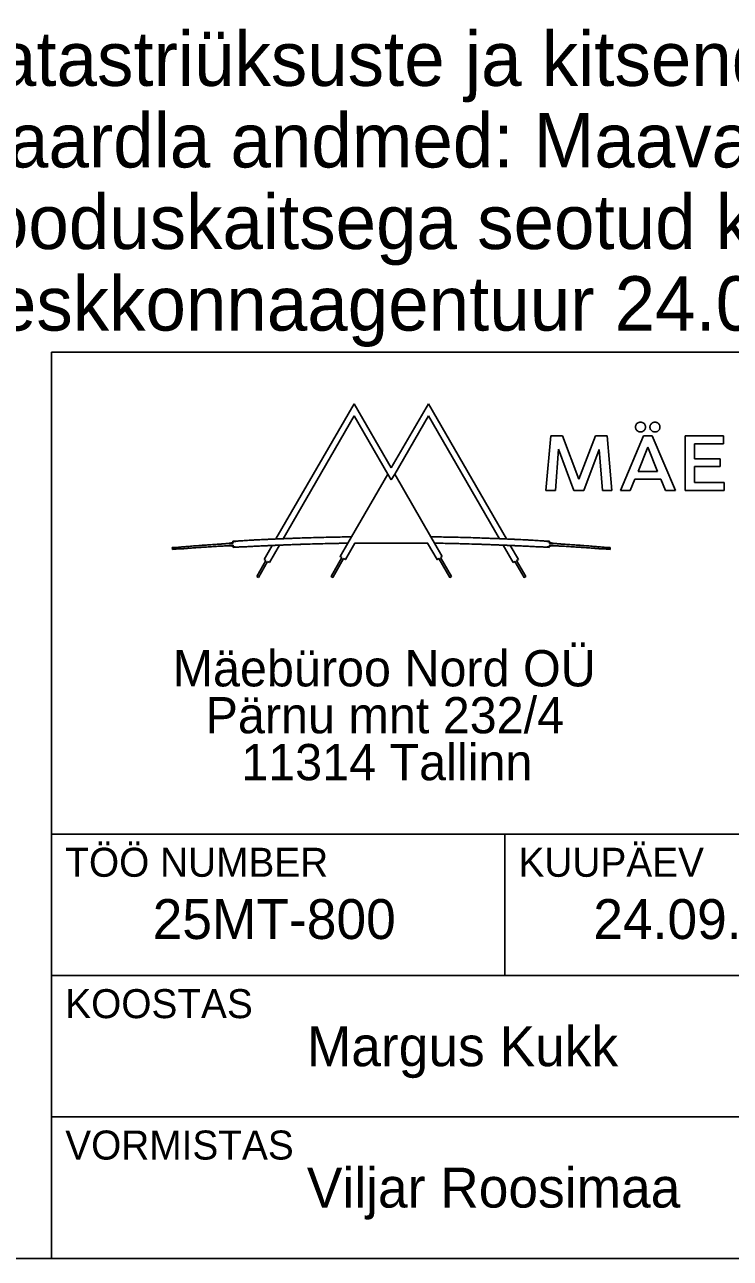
# Model space of a CAD drawing. Extents: x 530818 to 531740, y 6542340 to 6544024.
# Drawn here: x 531459.7 to 531498.7, y 6542340.3 to 6542408.3 of the extents above; entities that cross this region are included whole.
import ezdxf

# ---------------------------------------------------------------- set-up
doc = ezdxf.new("R2010")
doc.units = 0
doc.layers.add('Vormistus', color=7, linetype='Continuous')

msp = doc.modelspace()

# ---------------------------------------------------------------- linework, layer by layer
at = {"layer": 'Vormistus'}
for p, q in [((531641.22, 6542390.272), (531461.22, 6542390.272)), ((531461.22, 6542390.272), (531461.22, 6542340.272)), ((531477.902, 6542387.419), (531473.593, 6542379.957)), ((531479.949, 6542383.874), (531477.902, 6542387.419)), ((531481.996, 6542387.419), (531479.949, 6542383.874)), ((531486.305, 6542379.957), (531481.996, 6542387.419)), ((531473.984, 6542379.973), (531477.902, 6542386.757)), ((531477.902, 6542386.757), (531479.758, 6542383.542)), ((531480.139, 6542383.542), (531481.996, 6542386.757)), ((531481.996, 6542386.757), (531485.913, 6542379.973)), ((531493.523, 6542386.341), (531493.502, 6542386.322)), ((531493.544, 6542386.357), (531493.523, 6542386.341)), ((531493.567, 6542386.371), (531493.544, 6542386.357)), ((531493.591, 6542386.382), (531493.567, 6542386.371)), ((531493.616, 6542386.391), (531493.591, 6542386.382)), ((531493.641, 6542386.397), (531493.616, 6542386.391)), ((531493.668, 6542386.401), (531493.641, 6542386.397)), ((531493.696, 6542386.402), (531493.668, 6542386.401)), ((531493.724, 6542386.401), (531493.696, 6542386.402)), ((531493.752, 6542386.397), (531493.724, 6542386.401)), ((531493.778, 6542386.391), (531493.752, 6542386.397)), ((531493.803, 6542386.382), (531493.778, 6542386.391)), ((531493.827, 6542386.371), (531493.803, 6542386.382)), ((531493.85, 6542386.357), (531493.827, 6542386.371)), ((531493.871, 6542386.341), (531493.85, 6542386.357)), ((531493.892, 6542386.322), (531493.871, 6542386.341)), ((531494.32, 6542386.341), (531494.299, 6542386.322)), ((531494.342, 6542386.357), (531494.32, 6542386.341)), ((531494.365, 6542386.371), (531494.342, 6542386.357)), ((531494.389, 6542386.382), (531494.365, 6542386.371)), ((531494.414, 6542386.391), (531494.389, 6542386.382)), ((531494.439, 6542386.397), (531494.414, 6542386.391)), ((531494.466, 6542386.401), (531494.439, 6542386.397)), ((531494.493, 6542386.402), (531494.466, 6542386.401)), ((531494.522, 6542386.401), (531494.493, 6542386.402)), ((531494.549, 6542386.397), (531494.522, 6542386.401)), ((531494.576, 6542386.391), (531494.549, 6542386.397)), ((531494.601, 6542386.382), (531494.576, 6542386.391)), ((531494.625, 6542386.371), (531494.601, 6542386.382)), ((531494.647, 6542386.357), (531494.625, 6542386.371)), ((531494.669, 6542386.341), (531494.647, 6542386.357)), ((531494.689, 6542386.322), (531494.669, 6542386.341)), ((531488.746, 6542385.652), (531488.478, 6542382.633)), ((531489.397, 6542385.652), (531488.746, 6542385.652)), ((531490.302, 6542383.25), (531489.397, 6542385.652)), ((531491.207, 6542385.652), (531490.302, 6542383.25)), ((531491.859, 6542385.652), (531491.207, 6542385.652)), ((531492.122, 6542382.633), (531491.859, 6542385.652)), ((531493.868, 6542385.651), (531492.588, 6542382.633)), ((531493.421, 6542386.158), (531493.42, 6542386.13)), ((531493.42, 6542386.13), (531493.421, 6542386.103)), ((531493.425, 6542386.184), (531493.421, 6542386.158)), ((531493.421, 6542386.103), (531493.425, 6542386.078)), ((531493.431, 6542386.21), (531493.425, 6542386.184)), ((531493.425, 6542386.078), (531493.431, 6542386.053)), ((531493.44, 6542386.234), (531493.431, 6542386.21)), ((531493.431, 6542386.053), (531493.44, 6542386.029)), ((531493.452, 6542386.258), (531493.44, 6542386.234)), ((531493.44, 6542386.029), (531493.452, 6542386.006)), ((531493.466, 6542386.28), (531493.452, 6542386.258)), ((531493.452, 6542386.006), (531493.466, 6542385.984)), ((531493.482, 6542386.301), (531493.466, 6542386.28)), ((531493.466, 6542385.984), (531493.482, 6542385.963)), ((531493.502, 6542386.322), (531493.482, 6542386.301)), ((531493.482, 6542385.963), (531493.502, 6542385.943)), ((531493.502, 6542385.943), (531493.523, 6542385.924)), ((531493.523, 6542385.924), (531493.544, 6542385.908)), ((531493.544, 6542385.908), (531493.567, 6542385.894)), ((531493.567, 6542385.894), (531493.591, 6542385.883)), ((531493.591, 6542385.883), (531493.616, 6542385.874)), ((531493.616, 6542385.874), (531493.641, 6542385.868)), ((531493.641, 6542385.868), (531493.668, 6542385.864)), ((531493.668, 6542385.864), (531493.696, 6542385.863)), ((531493.696, 6542385.863), (531493.724, 6542385.864)), ((531493.724, 6542385.864), (531493.752, 6542385.868)), ((531493.752, 6542385.868), (531493.778, 6542385.874)), ((531493.778, 6542385.874), (531493.803, 6542385.882)), ((531493.803, 6542385.882), (531493.827, 6542385.893)), ((531493.827, 6542385.893), (531493.85, 6542385.906)), ((531493.85, 6542385.906), (531493.871, 6542385.922)), ((531494.334, 6542385.651), (531493.868, 6542385.651)), ((531493.871, 6542385.922), (531493.892, 6542385.94)), ((531493.911, 6542386.301), (531493.892, 6542386.322)), ((531493.892, 6542385.94), (531493.911, 6542385.96)), ((531493.927, 6542386.28), (531493.911, 6542386.301)), ((531493.911, 6542385.96), (531493.927, 6542385.981)), ((531493.941, 6542386.258), (531493.927, 6542386.28)), ((531493.927, 6542385.981), (531493.941, 6542386.003)), ((531493.952, 6542386.234), (531493.941, 6542386.258)), ((531493.941, 6542386.003), (531493.952, 6542386.026)), ((531493.96, 6542386.21), (531493.952, 6542386.234)), ((531493.952, 6542386.026), (531493.96, 6542386.051)), ((531493.967, 6542386.184), (531493.96, 6542386.21)), ((531493.96, 6542386.051), (531493.967, 6542386.076)), ((531493.97, 6542386.158), (531493.967, 6542386.184)), ((531493.967, 6542386.076), (531493.97, 6542386.102)), ((531493.972, 6542386.13), (531493.97, 6542386.158)), ((531493.97, 6542386.102), (531493.972, 6542386.13)), ((531494.219, 6542386.158), (531494.217, 6542386.13)), ((531494.217, 6542386.13), (531494.219, 6542386.103)), ((531494.223, 6542386.184), (531494.219, 6542386.158)), ((531494.219, 6542386.103), (531494.223, 6542386.078)), ((531494.229, 6542386.21), (531494.223, 6542386.184)), ((531494.223, 6542386.078), (531494.229, 6542386.053)), ((531494.238, 6542386.234), (531494.229, 6542386.21)), ((531494.229, 6542386.053), (531494.238, 6542386.029)), ((531494.25, 6542386.258), (531494.238, 6542386.234)), ((531494.238, 6542386.029), (531494.25, 6542386.006)), ((531494.264, 6542386.28), (531494.25, 6542386.258)), ((531494.25, 6542386.006), (531494.264, 6542385.984)), ((531494.28, 6542386.301), (531494.264, 6542386.28)), ((531494.264, 6542385.984), (531494.28, 6542385.963)), ((531494.299, 6542386.322), (531494.28, 6542386.301)), ((531494.28, 6542385.963), (531494.299, 6542385.943)), ((531494.299, 6542385.943), (531494.32, 6542385.924)), ((531494.32, 6542385.924), (531494.342, 6542385.908)), ((531495.619, 6542382.633), (531494.334, 6542385.651)), ((531494.342, 6542385.908), (531494.365, 6542385.894)), ((531494.365, 6542385.894), (531494.389, 6542385.883)), ((531494.389, 6542385.883), (531494.414, 6542385.874)), ((531494.414, 6542385.874), (531494.439, 6542385.868)), ((531494.439, 6542385.868), (531494.466, 6542385.864)), ((531494.466, 6542385.864), (531494.493, 6542385.863)), ((531494.493, 6542385.863), (531494.522, 6542385.864)), ((531494.522, 6542385.864), (531494.549, 6542385.868)), ((531494.549, 6542385.868), (531494.576, 6542385.874)), ((531494.576, 6542385.874), (531494.601, 6542385.882)), ((531494.601, 6542385.882), (531494.625, 6542385.893)), ((531494.625, 6542385.893), (531494.647, 6542385.906)), ((531494.647, 6542385.906), (531494.669, 6542385.922)), ((531494.669, 6542385.922), (531494.689, 6542385.94)), ((531494.708, 6542386.301), (531494.689, 6542386.322)), ((531494.689, 6542385.94), (531494.708, 6542385.96)), ((531494.724, 6542386.28), (531494.708, 6542386.301)), ((531494.708, 6542385.96), (531494.724, 6542385.981)), ((531494.738, 6542386.258), (531494.724, 6542386.28)), ((531494.724, 6542385.981), (531494.738, 6542386.003)), ((531494.749, 6542386.234), (531494.738, 6542386.258)), ((531494.738, 6542386.003), (531494.749, 6542386.026)), ((531494.758, 6542386.21), (531494.749, 6542386.234)), ((531494.749, 6542386.026), (531494.758, 6542386.051)), ((531494.764, 6542386.184), (531494.758, 6542386.21)), ((531494.758, 6542386.051), (531494.764, 6542386.076)), ((531494.768, 6542386.158), (531494.764, 6542386.184)), ((531494.764, 6542386.076), (531494.768, 6542386.102)), ((531494.769, 6542386.13), (531494.768, 6542386.158)), ((531494.768, 6542386.102), (531494.769, 6542386.13)), ((531498.266, 6542385.651), (531496.154, 6542385.651)), ((531496.154, 6542385.651), (531496.154, 6542382.633)), ((531498.266, 6542385.203), (531498.266, 6542385.651)), ((531493.562, 6542383.689), (531494.101, 6542385.022)), ((531494.101, 6542385.022), (531494.64, 6542383.689)), ((531496.671, 6542384.384), (531496.671, 6542385.203)), ((531496.671, 6542385.203), (531498.266, 6542385.203)), ((531489, 6542382.633), (531489.177, 6542384.906)), ((531489.177, 6542384.906), (531490.026, 6542382.633)), ((531490.578, 6542382.633), (531491.423, 6542384.897)), ((531491.423, 6542384.897), (531491.604, 6542382.633)), ((531498.094, 6542384.384), (531496.671, 6542384.384)), ((531498.094, 6542383.957), (531498.094, 6542384.384)), ((531494.64, 6542383.689), (531493.562, 6542383.689)), ((531496.671, 6542383.082), (531496.671, 6542383.957)), ((531496.671, 6542383.957), (531498.094, 6542383.957)), ((531479.758, 6542383.542), (531479.949, 6542383.212)), ((531479.949, 6542383.212), (531479.758, 6542383.542)), ((531479.949, 6542383.212), (531479.758, 6542383.542)), ((531479.949, 6542383.212), (531480.139, 6542383.542)), ((531480.139, 6542383.542), (531479.949, 6542383.212)), ((531480.139, 6542383.542), (531479.949, 6542383.212)), ((531493.135, 6542382.633), (531493.389, 6542383.262)), ((531493.389, 6542383.262), (531494.812, 6542383.262)), ((531494.812, 6542383.262), (531495.067, 6542382.633)), ((531498.31, 6542383.082), (531496.671, 6542383.082)), ((531498.31, 6542382.633), (531498.31, 6542383.082)), ((531488.478, 6542382.633), (531489, 6542382.633)), ((531490.026, 6542382.633), (531490.578, 6542382.633)), ((531491.604, 6542382.633), (531492.122, 6542382.633)), ((531492.588, 6542382.633), (531493.135, 6542382.633)), ((531495.067, 6542382.633), (531495.619, 6542382.633)), ((531496.154, 6542382.633), (531498.31, 6542382.633)), ((531471.212, 6542379.835), (531471.219, 6542379.715)), ((531471.225, 6542379.608), (531471.232, 6542379.488)), ((531473.386, 6542379.6), (531472.939, 6542378.825)), ((531473.226, 6542378.66), (531473.778, 6542379.617)), ((531477.558, 6542379.726), (531477.76, 6542380.078)), ((531482.34, 6542379.726), (531482.137, 6542380.078)), ((531486.672, 6542378.66), (531486.119, 6542379.617)), ((531486.511, 6542379.6), (531486.959, 6542378.825)), ((531488.672, 6542379.608), (531488.665, 6542379.488)), ((531488.686, 6542379.835), (531488.679, 6542379.715)), ((531467.872, 6542379.479), (531467.881, 6542379.371)), ((531482.67, 6542378.933), (531482.766, 6542378.988)), ((531482.67, 6542378.933), (531482.766, 6542378.988)), ((531492.026, 6542379.479), (531492.017, 6542379.371)), ((531473.035, 6542378.77), (531472.529, 6542377.895)), ((531472.625, 6542377.84), (531473.13, 6542378.715)), ((531472.939, 6542378.825), (531473.035, 6542378.77)), ((531473.13, 6542378.715), (531473.226, 6542378.66)), ((531486.768, 6542378.715), (531486.672, 6542378.66)), ((531487.273, 6542377.84), (531486.768, 6542378.715)), ((531486.959, 6542378.825), (531486.863, 6542378.77)), ((531486.863, 6542378.77), (531487.368, 6542377.895)), ((531472.529, 6542377.895), (531472.625, 6542377.84)), ((531487.368, 6542377.895), (531487.273, 6542377.84)), ((531461.22, 6542363.672), (531536.22, 6542363.672)), ((531486.22, 6542355.872), (531486.22, 6542363.672)), ((531461.22, 6542355.872), (531641.22, 6542355.872)), ((531461.22, 6542348.072), (531536.21, 6542348.072)), ((531461.22, 6542340.272), (531641.22, 6542340.272))]:
    msp.add_line(p, q, dxfattribs=at)
msp.add_lwpolyline([(530818.05, 6542919.654), (531641.22, 6542919.654), (531641.22, 6542340.272), (530818.05, 6542340.272)], close=True, dxfattribs=at)
for points in [[(531479.758, 6542383.542), (531477.76, 6542380.078), (531477.558, 6542379.726), (531477.132, 6542378.988), (531477.227, 6542378.933)], [(531479.758, 6542383.542), (531477.76, 6542380.078), (531477.558, 6542379.726), (531477.132, 6542378.988), (531477.227, 6542378.933)], [(531482.766, 6542378.988), (531482.34, 6542379.726), (531482.137, 6542380.078), (531480.139, 6542383.542)], [(531482.766, 6542378.988), (531482.34, 6542379.726), (531482.137, 6542380.078), (531480.139, 6542383.542)], [(531477.227, 6542378.933), (531476.628, 6542377.894), (531476.724, 6542377.839), (531477.323, 6542378.878), (531477.418, 6542378.823), (531477.943, 6542379.731), (531479.949, 6542379.731)], [(531477.227, 6542378.933), (531476.628, 6542377.894), (531476.724, 6542377.839), (531477.323, 6542378.878), (531477.418, 6542378.823), (531477.943, 6542379.731), (531479.949, 6542379.731)], [(531479.949, 6542379.731), (531481.955, 6542379.731), (531482.479, 6542378.823), (531482.575, 6542378.878), (531483.174, 6542377.839), (531483.269, 6542377.894), (531482.67, 6542378.933)], [(531479.949, 6542379.731), (531481.955, 6542379.731), (531482.479, 6542378.823), (531482.575, 6542378.878), (531483.174, 6542377.839), (531483.269, 6542377.894), (531482.67, 6542378.933)], [(531486.672, 6542378.66), (531486.768, 6542378.715), (531487.273, 6542377.84), (531487.368, 6542377.895), (531486.863, 6542378.77), (531486.959, 6542378.825)]]:
    msp.add_lwpolyline(points, dxfattribs=at)
for centre, radius, start, end in [((531479.947, 6542232.447), 147.527, 93.39193, 94.69516), ((531479.947, 6542232.447), 147.419, 93.39193, 94.69516), ((531479.947, 6542232.447), 147.647, 90.84884, 93.39193), ((531479.947, 6542232.447), 147.299, 92.55303, 93.39193), ((531479.947, 6542232.447), 147.299, 92.40041, 92.55303), ((531479.947, 6542232.447), 147.299, 92.40041, 92.55303), ((531479.947, 6542232.447), 147.647, 92.31473, 92.46685), ((531479.947, 6542232.447), 147.299, 90.92963, 92.40041), ((531479.95, 6542232.447), 147.647, 86.60807, 89.15116), ((531479.95, 6542232.447), 147.299, 87.59959, 89.07037), ((531479.95, 6542232.447), 147.647, 87.53315, 87.68527), ((531479.95, 6542232.447), 147.299, 87.44697, 87.59959), ((531479.95, 6542232.447), 147.299, 87.44697, 87.59959), ((531479.95, 6542232.447), 147.299, 86.60807, 87.44697), ((531479.95, 6542232.447), 147.419, 85.30484, 86.60807), ((531479.95, 6542232.447), 147.527, 85.30484, 86.60807)]:
    msp.add_arc(centre, radius, start, end, dxfattribs=at)
for points in [[(531477.76, 6542380.078), (531477.748, 6542380.077), (531477.735, 6542380.077), (531475.859, 6542380.049), (531473.984, 6542379.973), (531473.788, 6542379.965), (531473.593, 6542379.957), (531472.402, 6542379.906), (531471.212, 6542379.835), (531471.215, 6542379.775), (531471.219, 6542379.715), (531469.544, 6542379.616), (531467.872, 6542379.479), (531467.876, 6542379.425), (531467.881, 6542379.371), (531469.552, 6542379.508), (531471.225, 6542379.608), (531471.229, 6542379.548), (531471.232, 6542379.488), (531472.309, 6542379.552), (531473.386, 6542379.6), (531473.582, 6542379.608), (531473.778, 6542379.617), (531475.658, 6542379.695), (531477.538, 6542379.726), (531477.548, 6542379.726), (531477.558, 6542379.726)], [(531482.137, 6542380.078), (531482.141, 6542380.078), (531482.145, 6542380.078), (531484.03, 6542380.05), (531485.913, 6542379.973), (531486.109, 6542379.965), (531486.305, 6542379.957), (531487.496, 6542379.906), (531488.686, 6542379.835), (531488.682, 6542379.775), (531488.679, 6542379.715), (531490.354, 6542379.616), (531492.026, 6542379.479), (531492.021, 6542379.425), (531492.017, 6542379.371), (531490.346, 6542379.508), (531488.672, 6542379.608), (531488.669, 6542379.548), (531488.665, 6542379.488), (531487.589, 6542379.552), (531486.511, 6542379.6), (531486.315, 6542379.608), (531486.119, 6542379.617), (531484.232, 6542379.696), (531482.344, 6542379.726), (531482.342, 6542379.726), (531482.34, 6542379.726)]]:
    msp.add_open_spline(points, degree=4, dxfattribs=at)

# ---------------------------------------------------------------- texts
for s, height, rotation, p in [('3. Katastriüksuste ja kitsenduste andmed: Maa- ja Ruumiamet 2025.', 3, 360, (531451.012, 6542404.953)), ('4. Maardla andmed: Maavarade register, EGT 2025.', 3, 360, (531451.012, 6542400.453)), ('5. Looduskaitsega seotud kitsendused: EELIS (Eesti looduse infosüsteem), ', 3, 360, (531451.012, 6542395.953)), ('    Keskkonnaagentuur 24.09.2025. ', 3, 360, (531451.012, 6542391.453)), ('Mäebüroo Nord OÜ', 2, 359.99999, (531467.891, 6542371.825)), ('Pärnu mnt 232/4', 2, 359.99999, (531469.708, 6542369.237)), ('11314 Tallinn', 2, 359.99999, (531471.676, 6542366.648)), ('TÖÖ NUMBER', 1.6, 360, (531461.97, 6542361.322)), ('KUUPÄEV', 1.6, 360, (531486.97, 6542361.322)), ('25MT-800', 2.2, 359.99999, (531466.791, 6542357.888)), ('24.09.2025', 2.2, 360, (531491.093, 6542357.888)), ('KOOSTAS', 1.6, 360, (531461.97, 6542353.522)), ('Margus Kukk', 2.2, 359.99875, (531475.295, 6542350.872)), ('VORMISTAS', 1.6, 360, (531461.97, 6542345.722)), ('Viljar Roosimaa', 2.2, 359.99875, (531475.295, 6542343.072))]:
    msp.add_text(s, height=height, rotation=rotation, dxfattribs=at).set_placement(p)

doc.saveas('drawing.dxf')
